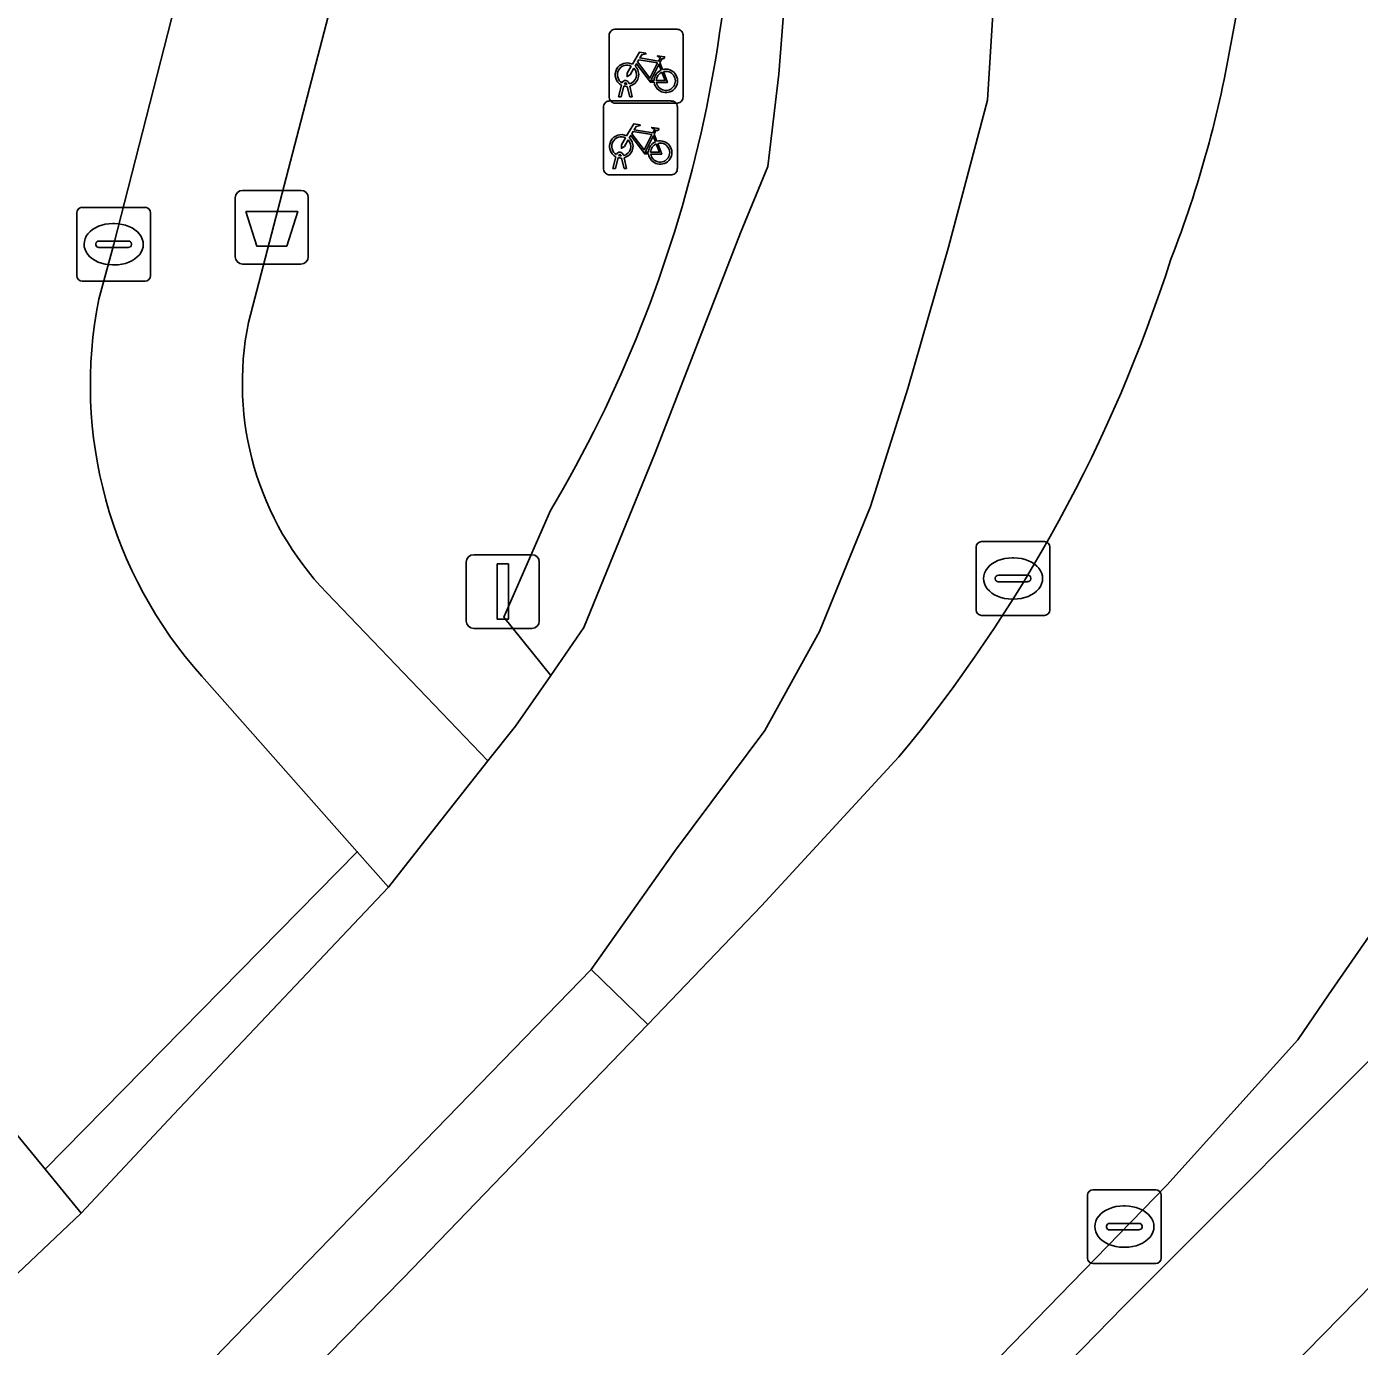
# Model space of a CAD drawing. Extents: x 162879 to 165540, y 384011 to 385181.
# Drawn here: x 164572.6 to 164590.67, y 385023.2 to 385041.09 of the extents above; entities that cross this region are included whole.
import ezdxf

# ---------------------------------------------------------------- set-up
doc = ezdxf.new("R2010")
doc.units = 0
for name, color, linetype in [('IMGEO_Afvalbak', 7, 'Continuous'), ('IMGEO_Fietsenrek', 7, 'Continuous'), ('IMGEO_Fietspad_gesloten', 7, 'Continuous'), ('IMGEO_Fietspad_open', 7, 'Continuous'), ('IMGEO_Groenvoorziening', 7, 'Continuous'), ('IMGEO_Kolk', 7, 'Continuous'), ('IMGEO_Lichtmast', 7, 'Continuous'), ('IMGEO_Rijbaan_lokaal_gesloten', 7, 'Continuous'), ('IMGEO_Voetpad_halfverhard', 7, 'Continuous'), ('IMGEO_Voetpad_open', 7, 'Continuous')]:
    doc.layers.add(name, color=color, linetype=linetype)

msp = doc.modelspace()

# ---------------------------------------------------------------- linework, layer by layer
at = {"layer": 'IMGEO_Afvalbak'}
for p, q in [((164575.529, 385038.871), (164576.319, 385038.871)), ((164576.319, 385038.871), (164575.529, 385038.871)), ((164575.429, 385037.971), (164575.429, 385038.771)), ((164575.429, 385038.771), (164575.429, 385037.971)), ((164576.419, 385038.771), (164576.419, 385037.971)), ((164576.419, 385037.971), (164576.419, 385038.771)), ((164576.319, 385037.871), (164575.529, 385037.871)), ((164575.529, 385037.871), (164576.319, 385037.871))]:
    msp.add_line(p, q, dxfattribs=at)
msp.add_lwpolyline([(164575.572, 385038.585), (164576.276, 385038.585), (164576.127, 385038.115), (164575.721, 385038.115), (164575.572, 385038.585)], dxfattribs=at)
for centre, start, end in [((164575.529, 385038.771), 90, 180), ((164575.529, 385038.771), 90, 180), ((164576.319, 385038.771), 0, 90), ((164576.319, 385038.771), 360, 90), ((164575.529, 385037.971), 180, 270), ((164575.529, 385037.971), 180, 270), ((164576.319, 385037.971), 270, 0), ((164576.319, 385037.971), 270, 0)]:
    msp.add_arc(centre, 0.1, start, end, dxfattribs=at)
at = {"layer": 'IMGEO_Fietsenrek'}
for p, q in [((164580.574, 385041.055), (164581.415, 385041.055)), ((164581.415, 385041.055), (164580.574, 385041.055)), ((164580.499, 385040.13), (164580.499, 385040.971)), ((164580.499, 385040.971), (164580.499, 385040.13)), ((164581.499, 385040.98), (164581.499, 385040.139)), ((164581.499, 385040.139), (164581.499, 385040.98)), ((164581.186, 385040.604), (164581.222, 385040.509)), ((164580.626, 385040.139), (164580.665, 385040.299)), ((164580.737, 385040.311), (164580.736, 385040.315)), ((164580.768, 385040.322), (164580.769, 385040.315)), ((164580.66, 385040.139), (164580.626, 385040.139)), ((164580.695, 385040.287), (164580.66, 385040.139)), ((164580.778, 385040.139), (164580.744, 385040.281)), ((164580.776, 385040.285), (164580.811, 385040.139)), ((164580.811, 385040.139), (164580.778, 385040.139)), ((164580.422, 385039.158), (164580.422, 385039.999)), ((164580.422, 385039.999), (164580.422, 385039.158)), ((164580.497, 385040.083), (164581.338, 385040.083)), ((164581.338, 385040.083), (164580.497, 385040.083)), ((164581.424, 385040.055), (164580.583, 385040.055)), ((164580.583, 385040.055), (164581.424, 385040.055)), ((164581.422, 385040.008), (164581.422, 385039.167)), ((164581.422, 385039.167), (164581.422, 385040.008)), ((164581.109, 385039.632), (164581.145, 385039.537)), ((164580.549, 385039.167), (164580.588, 385039.327)), ((164580.618, 385039.315), (164580.583, 385039.167)), ((164580.66, 385039.339), (164580.659, 385039.343)), ((164580.701, 385039.167), (164580.667, 385039.309)), ((164580.691, 385039.35), (164580.692, 385039.343)), ((164580.699, 385039.313), (164580.734, 385039.167)), ((164581.347, 385039.083), (164580.506, 385039.083)), ((164580.506, 385039.083), (164581.347, 385039.083)), ((164580.583, 385039.167), (164580.549, 385039.167)), ((164580.734, 385039.167), (164580.701, 385039.167))]:
    msp.add_line(p, q, dxfattribs=at)
for points in [[(164580.812, 385040.581), (164580.907, 385040.745), (164580.993, 385040.731), (164580.995, 385040.722), (164580.939, 385040.711), (164580.912, 385040.666), (164581.168, 385040.625)], [(164581.168, 385040.625), (164581.193, 385040.674), (164581.187, 385040.678), (164581.164, 385040.682), (164581.152, 385040.689), (164581.151, 385040.692), (164581.153, 385040.697), (164581.248, 385040.682), (164581.25, 385040.672), (164581.24, 385040.659), (164581.228, 385040.653), (164581.214, 385040.659), (164581.186, 385040.604)], [(164580.833, 385040.529), (164580.781, 385040.439), (164580.741, 385040.414), (164580.742, 385040.461), (164580.797, 385040.555)], [(164581.108, 385040.337), (164581.058, 385040.337), (164580.867, 385040.588), (164580.848, 385040.556)], [(164581.155, 385040.6), (164580.898, 385040.641), (164580.881, 385040.612), (164581.048, 385040.392), (164581.155, 385040.6)], [(164581.203, 385040.502), (164581.173, 385040.579), (164581.064, 385040.361), (164581.107, 385040.361)], [(164581.233, 385040.481), (164581.288, 385040.336), (164581.138, 385040.336)], [(164581.137, 385040.361), (164581.257, 385040.36), (164581.213, 385040.474)], [(164580.735, 385039.609), (164580.83, 385039.773), (164580.916, 385039.759), (164580.918, 385039.75), (164580.862, 385039.739), (164580.835, 385039.694), (164581.091, 385039.653)], [(164580.756, 385039.557), (164580.704, 385039.467), (164580.664, 385039.442), (164580.665, 385039.489), (164580.72, 385039.583)], [(164581.031, 385039.365), (164580.981, 385039.365), (164580.79, 385039.616), (164580.771, 385039.584)], [(164581.078, 385039.628), (164580.821, 385039.669), (164580.804, 385039.64), (164580.971, 385039.42), (164581.078, 385039.628)], [(164581.126, 385039.53), (164581.096, 385039.607), (164580.987, 385039.389), (164581.03, 385039.389)], [(164581.091, 385039.653), (164581.116, 385039.702), (164581.11, 385039.706), (164581.087, 385039.71), (164581.075, 385039.717), (164581.074, 385039.72), (164581.076, 385039.725), (164581.171, 385039.71), (164581.173, 385039.7), (164581.163, 385039.687), (164581.151, 385039.681), (164581.137, 385039.687), (164581.109, 385039.632)], [(164581.06, 385039.389), (164581.18, 385039.388), (164581.136, 385039.502)], [(164581.156, 385039.509), (164581.211, 385039.364), (164581.061, 385039.364)]]:
    msp.add_lwpolyline(points, dxfattribs=at)
for centre, radius, start, end in [((164580.577, 385040.977), 0.0779, 92.4484, 184.2845), ((164580.577, 385040.977), 0.0779, 92.4484, 184.2845), ((164581.421, 385040.977), 0.0779, 2.4484, 94.2845), ((164581.421, 385040.977), 0.0779, 2.4484, 94.2845), ((164580.739, 385040.44), 0.159, 62.6766, 242.1369), ((164580.739, 385040.44), 0.129, 63.3192, 238.903), ((164580.739, 385040.44), 0.129, 283.6043, 43.4302), ((164580.739, 385040.44), 0.159, 283.5766, 46.6042), ((164581.266, 385040.356), 0.159, 113.3408, 178.3217), ((164581.266, 385040.356), 0.159, 187.0065, 105.7708), ((164581.266, 385040.356), 0.129, 188.6715, 104.5883), ((164580.719, 385040.311), 0.0499, 12.8025, 158.6934), ((164580.719, 385040.311), 0.0174, 12.8025, 163.4502), ((164580.739, 385040.44), 0.129, 253.415, 269.0204), ((164581.266, 385040.356), 0.129, 113.923, 177.9556), ((164580.577, 385040.133), 0.0779, 182.4484, 274.2845), ((164580.577, 385040.133), 0.0779, 182.4484, 274.2845), ((164580.739, 385040.44), 0.159, 253.9967, 271.7867), ((164581.421, 385040.133), 0.0779, 272.4484, 4.2845), ((164581.421, 385040.133), 0.0779, 272.4484, 4.2845), ((164580.5, 385040.005), 0.0779, 92.4484, 184.2845), ((164580.5, 385040.005), 0.0779, 92.4484, 184.2845), ((164581.344, 385040.005), 0.0779, 2.4484, 94.2845), ((164581.344, 385040.005), 0.0779, 2.4484, 94.2845), ((164580.662, 385039.468), 0.159, 62.6766, 242.1369), ((164580.662, 385039.468), 0.129, 63.3192, 238.903), ((164580.662, 385039.468), 0.159, 283.5766, 46.6042), ((164580.662, 385039.468), 0.129, 283.6043, 43.4302), ((164581.189, 385039.384), 0.159, 113.3408, 178.3217), ((164581.189, 385039.384), 0.159, 187.0065, 105.7708), ((164581.189, 385039.384), 0.129, 113.923, 177.9556), ((164581.189, 385039.384), 0.129, 188.6715, 104.5883), ((164580.642, 385039.339), 0.0499, 12.8025, 158.6934), ((164580.662, 385039.468), 0.159, 253.9967, 271.7867), ((164580.642, 385039.339), 0.0174, 12.8025, 163.4502), ((164580.662, 385039.468), 0.129, 253.415, 269.0204), ((164580.5, 385039.161), 0.0779, 182.4484, 274.2845), ((164580.5, 385039.161), 0.0779, 182.4484, 274.2845), ((164581.344, 385039.161), 0.0779, 272.4484, 4.2845), ((164581.344, 385039.161), 0.0779, 272.4484, 4.2845)]:
    msp.add_arc(centre, radius, start, end, dxfattribs=at)
at = {"layer": 'IMGEO_Fietspad_gesloten'}
for points in [[(164580.578, 385060.789), (164582.337, 385053.896), (164582.598, 385051.697), (164582.73, 385050.707), (164582.982, 385048.346), (164583.128, 385045.783), (164582.973, 385042.724), (164582.799, 385040.447), (164582.647, 385039.196), (164582.278, 385038.295), (164581.12, 385035.312), (164580.156, 385032.945), (164579.705, 385032.296), (164579.228, 385031.608), (164578.855, 385031.135), (164578.097, 385030.177), (164577.506, 385029.426), (164574.594, 385026.343), (164573.342, 385025.005), (164570.573, 385022.387)], [(164574.147, 385022.012), (164577.7, 385025.677), (164580.253, 385028.307), (164580.809, 385029.092), (164581.398, 385029.924), (164582.607, 385031.549), (164583.348, 385032.89), (164584.042, 385034.587), (164584.547, 385036.185), (164585.096, 385038.099), (164585.625, 385040.094), (164585.738, 385041.919), (164585.967, 385042.87), (164585.954, 385045.187), (164585.783, 385047.927), (164585.503, 385050.372), (164585.112, 385052.828), (164584.717, 385054.799), (164584.146, 385056.891)]]:
    msp.add_lwpolyline(points, dxfattribs=at)
at = {"layer": 'IMGEO_Fietspad_open'}
for points in [[(164591.321, 385027.595), (164587.464, 385023.733), (164582.193, 385018.33), (164574.706, 385010.581), (164574.629, 385010.547), (164574.097, 385010.045), (164573.801, 385009.856), (164573.65, 385009.806), (164573.51, 385009.809), (164573.425, 385009.877), (164569.891, 385006.233), (164569.925, 385006.206), (164569.991, 385005.96), (164569.927, 385005.757), (164564.631, 385000.063), (164539.994, 384974.855), (164539.406, 384974.303)], [(164524.725, 384956.023), (164537.041, 384968.682), (164567.524, 385000.074), (164572.387, 385005.088), (164575.549, 385008.392), (164580.902, 385013.894), (164592.668, 385025.898)]]:
    msp.add_lwpolyline(points, dxfattribs=at)
at = {"layer": 'IMGEO_Groenvoorziening'}
for points in [[(164579.704, 385034.533), (164579.071, 385033.087), (164579.705, 385032.296), (164580.156, 385032.945), (164581.12, 385035.312), (164582.278, 385038.295), (164582.647, 385039.196), (164582.799, 385040.447), (164582.973, 385042.724), (164583.128, 385045.783)], [(164588.942, 385040.949), (164589.207, 385042.365), (164585.967, 385042.87), (164585.738, 385041.919), (164585.625, 385040.094), (164585.096, 385038.099), (164584.547, 385036.185), (164584.042, 385034.587), (164583.348, 385032.89), (164582.607, 385031.549), (164581.398, 385029.924), (164580.809, 385029.092), (164580.253, 385028.307), (164581.023, 385027.564), (164582.561, 385029.169), (164584.426, 385031.191)]]:
    msp.add_lwpolyline(points, dxfattribs=at)
for points in [[(164600.955, 385040.305), (164597.087, 385040.5), (164596.883, 385040.581), (164596.174, 385038.567), (164595.499, 385036.926), (164594.8, 385035.345), (164593.871, 385033.625), (164592.648, 385031.651), (164591.514, 385029.791), (164590.251, 385027.965), (164589.835, 385027.355), (164588.057, 385025.386), (164581.779, 385018.931), (164582.193, 385018.33), (164587.464, 385023.733), (164591.321, 385027.595), (164592.516, 385028.844), (164594.011, 385030.527), (164595.897, 385032.718), (164597.028, 385034.307)], [(164605.761, 385039.885), (164603.739, 385040.09), (164603.684, 385039.994), (164600.993, 385035.685), (164598.23, 385031.973), (164592.668, 385025.898), (164580.902, 385013.894), (164582.343, 385012.396), (164586.721, 385011.577), (164588.136, 385013.826), (164594.405, 385023.79), (164593.956, 385025.641)], [(164573.342, 385025.005), (164572.851, 385025.6), (164571.795, 385026.883), (164571.09, 385026.003), (164569.442, 385023.944), (164556.649, 385010.221), (164552.154, 385005.4), (164552.973, 385004.544), (164554.613, 385006.264), (164557.7, 385009.351), (164560.595, 385012.208), (164563.923, 385015.71), (164567.053, 385018.857), (164570.573, 385022.387)]]:
    msp.add_lwpolyline(points, close=True, dxfattribs=at)
for centre, radius, start, end in [((164564.487, 385043.562), 17.694, 329.3174, 5.1361), ((164573.979, 385043.456), 15.172, 338.6778, 350.4901), ((164568.797, 385044.109), 20.277, 320.4254, 342.2847)]:
    msp.add_arc(centre, radius, start, end, dxfattribs=at)
at = {"layer": 'IMGEO_Kolk'}
for p, q in [((164573.28, 385037.715), (164573.28, 385038.567)), ((164573.355, 385038.641), (164574.207, 385038.641)), ((164574.281, 385038.567), (164574.281, 385037.715)), ((164573.768, 385038.421), (164573.793, 385038.421)), ((164573.539, 385038.135), (164573.539, 385038.147)), ((164573.582, 385038.184), (164573.98, 385038.184)), ((164574.023, 385038.147), (164574.023, 385038.135)), ((164573.977, 385038.098), (164573.579, 385038.098)), ((164573.791, 385037.861), (164573.766, 385037.861)), ((164574.207, 385037.641), (164573.355, 385037.641)), ((164585.472, 385033.183), (164585.472, 385034.035)), ((164585.547, 385034.109), (164586.399, 385034.109)), ((164586.473, 385034.035), (164586.473, 385033.183)), ((164585.96, 385033.889), (164585.985, 385033.889)), ((164585.731, 385033.603), (164585.731, 385033.615)), ((164585.774, 385033.652), (164586.172, 385033.652)), ((164586.215, 385033.615), (164586.215, 385033.603)), ((164586.169, 385033.566), (164585.771, 385033.566)), ((164585.983, 385033.329), (164585.958, 385033.329)), ((164586.399, 385033.109), (164585.547, 385033.109)), ((164587.056, 385025.322), (164587.908, 385025.322)), ((164586.981, 385024.396), (164586.981, 385025.248)), ((164587.982, 385025.248), (164587.982, 385024.396)), ((164587.469, 385025.102), (164587.494, 385025.102)), ((164587.24, 385024.816), (164587.24, 385024.828)), ((164587.678, 385024.779), (164587.28, 385024.779)), ((164587.283, 385024.865), (164587.681, 385024.865)), ((164587.724, 385024.828), (164587.724, 385024.816)), ((164587.492, 385024.542), (164587.467, 385024.542)), ((164587.908, 385024.322), (164587.056, 385024.322))]:
    msp.add_line(p, q, dxfattribs=at)
for points in [[(164573.28, 385037.715), (164573.28, 385038.567)], [(164573.355, 385038.641), (164574.207, 385038.641)], [(164574.281, 385038.567), (164574.281, 385037.715)], [(164574.207, 385037.641), (164573.355, 385037.641)], [(164585.472, 385033.183), (164585.472, 385034.035)], [(164585.547, 385034.109), (164586.399, 385034.109)], [(164586.473, 385034.035), (164586.473, 385033.183)], [(164586.399, 385033.109), (164585.547, 385033.109)], [(164587.056, 385025.322), (164587.908, 385025.322)], [(164586.981, 385024.396), (164586.981, 385025.248)], [(164587.982, 385025.248), (164587.982, 385024.396)], [(164587.908, 385024.322), (164587.056, 385024.322)]]:
    msp.add_lwpolyline(points, dxfattribs=at)
for centre, radius, start, end in [((164573.357, 385038.565), 0.0765, 91.552, 178.448), ((164573.357, 385038.565), 0.0765, 91.552, 178.448), ((164574.205, 385038.565), 0.0765, 1.552, 88.448), ((164574.205, 385038.565), 0.0765, 1.552, 88.448), ((164573.579, 385038.144), 0.0403, 85.8775, 175.7526), ((164573.576, 385038.134), 0.0366, 178.938, 274.7102), ((164573.98, 385038.141), 0.043, 264.8664, 352.4533), ((164573.984, 385038.146), 0.0386, 1.7309, 96.639), ((164573.357, 385037.717), 0.0765, 181.552, 268.448), ((164573.357, 385037.717), 0.0765, 181.552, 268.448), ((164574.205, 385037.717), 0.0765, 271.552, 358.448), ((164574.205, 385037.717), 0.0765, 271.552, 358.448), ((164585.549, 385034.033), 0.0765, 91.552, 178.448), ((164585.549, 385034.033), 0.0765, 91.552, 178.448), ((164586.397, 385034.033), 0.0765, 1.552, 88.448), ((164586.397, 385034.033), 0.0765, 1.552, 88.448), ((164585.771, 385033.612), 0.0403, 85.8775, 175.7526), ((164586.176, 385033.614), 0.0386, 1.7309, 96.639), ((164585.768, 385033.602), 0.0366, 178.938, 274.7102), ((164586.172, 385033.609), 0.043, 264.8664, 352.4533), ((164585.549, 385033.185), 0.0765, 181.552, 268.448), ((164585.549, 385033.185), 0.0765, 181.552, 268.448), ((164586.397, 385033.185), 0.0765, 271.552, 358.448), ((164586.397, 385033.185), 0.0765, 271.552, 358.448), ((164587.058, 385025.246), 0.0765, 91.552, 178.448), ((164587.058, 385025.246), 0.0765, 91.552, 178.448), ((164587.906, 385025.246), 0.0765, 1.552, 88.448), ((164587.906, 385025.246), 0.0765, 1.552, 88.448), ((164587.28, 385024.825), 0.0403, 85.8775, 175.7526), ((164587.277, 385024.815), 0.0366, 178.938, 274.7102), ((164587.681, 385024.822), 0.043, 264.8664, 352.4533), ((164587.685, 385024.827), 0.0386, 1.7309, 96.639), ((164587.058, 385024.398), 0.0765, 181.552, 268.448), ((164587.058, 385024.398), 0.0765, 181.552, 268.448), ((164587.906, 385024.398), 0.0765, 271.552, 358.448), ((164587.906, 385024.398), 0.0765, 271.552, 358.448)]:
    msp.add_arc(centre, radius, start, end, dxfattribs=at)
for centre, major_axis, ratio, start_param, end_param in [((164573.767, 385038.141), (-0.387, 0.002), 0.722429, 4.712389, 7.853982), ((164573.792, 385038.141), (-0.39, 0.002), 0.717154, 1.570796, 4.712389), ((164585.959, 385033.609), (-0.387, 0.002), 0.722429, 4.712389, 7.853982), ((164585.984, 385033.609), (-0.39, 0.002), 0.717154, 1.570796, 4.712389), ((164587.468, 385024.822), (-0.387, 0.002), 0.722429, 4.712389, 7.853982), ((164587.493, 385024.822), (-0.39, 0.002), 0.717154, 1.570796, 4.712389)]:
    msp.add_ellipse(centre, major_axis=major_axis, ratio=ratio, start_param=start_param, end_param=end_param, dxfattribs=at)
at = {"layer": 'IMGEO_Lichtmast'}
for p, q in [((164578.561, 385033.032), (164578.561, 385033.832)), ((164578.561, 385033.832), (164578.561, 385033.032)), ((164578.661, 385033.932), (164579.451, 385033.932)), ((164579.451, 385033.932), (164578.661, 385033.932)), ((164579.551, 385033.832), (164579.551, 385033.032)), ((164579.551, 385033.032), (164579.551, 385033.832)), ((164579.451, 385032.932), (164578.661, 385032.932)), ((164578.661, 385032.932), (164579.451, 385032.932))]:
    msp.add_line(p, q, dxfattribs=at)
msp.add_lwpolyline([(164578.981, 385033.807), (164579.131, 385033.807), (164579.131, 385033.057), (164578.981, 385033.057), (164578.981, 385033.807)], dxfattribs=at)
for centre, start, end in [((164578.661, 385033.832), 90, 180), ((164578.661, 385033.832), 90, 180), ((164579.451, 385033.832), 0, 90), ((164579.451, 385033.832), 360, 90), ((164578.661, 385033.032), 180, 270), ((164578.661, 385033.032), 180, 270), ((164579.451, 385033.032), 270, 0), ((164579.451, 385033.032), 270, 0)]:
    msp.add_arc(centre, 0.1, start, end, dxfattribs=at)
at = {"layer": 'IMGEO_Rijbaan_lokaal_gesloten'}
for points in [[(164573.58, 385037.397), (164573.781, 385038.141), (164575.833, 385046.164), (164549.908, 385056.893)], [(164589.723, 385045.129), (164589.595, 385044.444), (164589.207, 385042.365), (164588.942, 385040.949)], [(164571.795, 385026.883), (164572.851, 385025.6), (164577.082, 385029.905), (164574.976, 385032.286)], [(164584.426, 385031.191), (164582.561, 385029.169), (164581.023, 385027.564), (164577.705, 385024.124), (164574.881, 385021.249), (164571.433, 385017.685), (164567.805, 385013.99), (164561.194, 385007.144), (164555.539, 385001.354), (164551.813, 384997.343), (164547.243, 384992.669), (164546.651, 384992.028), (164543.841, 384989.15), (164543.479, 384988.779), (164535.235, 384980.265), (164532.432, 384977.39), (164530.756, 384975.658), (164530.427, 384975.312), (164528.445, 384973.232), (164523.387, 384968.086), (164520.996, 384965.63), (164508.558, 384952.853), (164500, 384944.014), (164496.865, 384940.776)], [(164534.339, 384969.992), (164535.041, 384970.705), (164538.479, 384974.237), (164538.94, 384974.713), (164563.437, 385000), (164564.619, 385001.279), (164569.535, 385006.268), (164569.67, 385006.406), (164573.245, 385010.06), (164573.479, 385010.3), (164580.048, 385017.151), (164581.555, 385018.701), (164581.779, 385018.931), (164588.057, 385025.386), (164589.835, 385027.355), (164590.251, 385027.965), (164591.514, 385029.791)]]:
    msp.add_lwpolyline(points, dxfattribs=at)
for centre, radius, start, end in [((164573.979, 385043.456), 15.172, 338.6778, 350.4901), ((164568.797, 385044.109), 20.277, 320.4254, 342.2847), ((164579.385, 385036.236), 5.92, 168.6949, 221.859)]:
    msp.add_arc(centre, radius, start, end, dxfattribs=at)
at = {"layer": 'IMGEO_Voetpad_halfverhard'}
for points in [[(164580.809, 385052.941), (164577.8, 385045.504), (164575.608, 385037.078)], [(164576.67, 385033.415), (164578.855, 385031.135), (164579.228, 385031.608), (164579.705, 385032.296), (164579.071, 385033.087), (164579.704, 385034.533)]]:
    msp.add_lwpolyline(points, dxfattribs=at)
for centre, radius, start, end in [((164564.487, 385043.562), 17.694, 329.3174, 5.1361), ((164579.628, 385036.258), 4.103, 168.4725, 223.864)]:
    msp.add_arc(centre, radius, start, end, dxfattribs=at)
at = {"layer": 'IMGEO_Voetpad_open'}
for points in [[(164578.825, 385053.121), (164577.954, 385050.923), (164577.774, 385050.857), (164575.833, 385046.164), (164573.781, 385038.141), (164573.58, 385037.397)], [(164575.608, 385037.078), (164577.8, 385045.504), (164580.809, 385052.941)], [(164574.976, 385032.286), (164577.082, 385029.905), (164577.506, 385029.426), (164578.097, 385030.177), (164578.855, 385031.135), (164576.67, 385033.415)]]:
    msp.add_lwpolyline(points, dxfattribs=at)
for points in [[(164577.506, 385029.426), (164577.082, 385029.905), (164572.851, 385025.6), (164573.342, 385025.005), (164574.594, 385026.343)], [(164581.023, 385027.564), (164580.253, 385028.307), (164577.7, 385025.677), (164574.147, 385022.012), (164574.881, 385021.249), (164577.705, 385024.124)]]:
    msp.add_lwpolyline(points, close=True, dxfattribs=at)
for centre, radius, start, end in [((164579.385, 385036.236), 5.92, 168.6949, 221.859), ((164579.628, 385036.258), 4.103, 168.4725, 223.864)]:
    msp.add_arc(centre, radius, start, end, dxfattribs=at)

doc.saveas('drawing.dxf')
